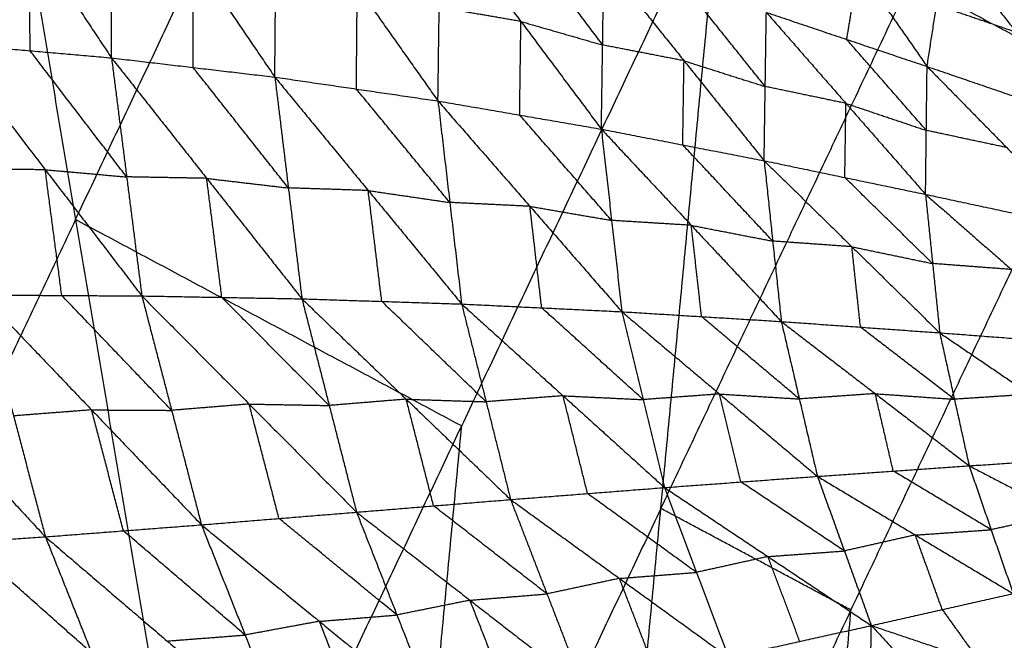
# Model space of a CAD drawing. Header units: millimetres. Extents: x -106 to 110, y -96 to 120.
# Tile 277 of 656: x -86 to -78, y 50 to 55. Entities that reach past the tile are written whole.
import ezdxf

# ---------------------------------------------------------------- set-up
doc = ezdxf.new("R2010")
doc.units = ezdxf.units.MM
doc.header["$MEASUREMENT"] = 0
doc.layers.add('Default', color=7, linetype='Continuous', true_color=0x000000)

msp = doc.modelspace()

# ---------------------------------------------------------------- linework, layer by layer
at = {"layer": 'Default'}
for points in [[(-86.3247, 59.0692, 12.0172), (-85.3627, 53.369, 10.5669), (-84.4007, 47.6688, 9.1165)], [(-85.3627, 53.369, 10.5669), (-84.3838, 55.4388, 10.5669), (-83.4049, 57.5085, 10.5669)], [(-86.3298, 56.4535, 5.885), (-85.7102, 55.5225, 5.4485), (-85.0907, 54.5915, 5.0119)], [(-85.0907, 54.5915, 5.0119), (-85.0889, 55.4217, 5.2409), (-85.0872, 56.2518, 5.47)], [(-85.0872, 56.2518, 5.47), (-84.4714, 55.3491, 5.0722), (-83.8557, 54.4464, 4.6745)], [(-83.8557, 54.4464, 4.6745), (-83.8492, 55.2194, 4.8805), (-83.8427, 55.9925, 5.0865)], [(-83.8427, 55.9925, 5.0865), (-83.2325, 55.1292, 4.7289), (-82.6223, 54.2659, 4.3713)], [(-79.9598, 56.0121, 4.6512), (-79.4417, 55.2693, 4.2803), (-78.9237, 54.5266, 3.9094)], [(-84.4007, 47.6688, 9.1165), (-82.4428, 51.8083, 9.1165), (-80.485, 55.9478, 9.1165)], [(-81.3887, 46.4212, 7.9444), (-80.9368, 51.1845, 8.5305), (-80.485, 55.9478, 9.1165)], [(-80.485, 55.9478, 9.1165), (-79.0474, 55.1794, 8.5305), (-77.6098, 54.411, 7.9444)], [(-82.6223, 54.2659, 4.3713), (-82.6127, 54.9733, 4.5542), (-82.6031, 55.6808, 4.7371)], [(-82.6031, 55.6808, 4.7371), (-81.9949, 54.8668, 4.4197), (-81.3866, 54.0528, 4.1022)], [(-85.7065, 54.6458, 5.1976), (-85.7084, 55.0841, 5.323), (-85.7102, 55.5225, 5.4485)], [(-81.377, 54.6889, 4.2629), (-81.6811, 55.0959, 4.4216), (-81.9852, 55.5029, 4.5804)], [(-78.9237, 54.5266, 3.9094), (-78.8518, 54.9909, 4.129), (-78.7799, 55.4553, 4.3486)], [(-78.7799, 55.4553, 4.3486), (-78.247, 54.7839, 4.0264), (-77.7141, 54.1125, 3.7042)], [(-84.4732, 54.5189, 4.8432), (-84.4723, 54.934, 4.9577), (-84.4714, 55.3491, 5.0722)], [(-81.3866, 54.0528, 4.1022), (-81.377, 54.6889, 4.2629), (-81.3674, 55.325, 4.4236)], [(-81.3674, 55.325, 4.4236), (-80.7616, 54.5696, 4.1466), (-80.1559, 53.8142, 3.8697)], [(-79.5314, 54.7311, 4.0284), (-79.4866, 55.0002, 4.1543), (-79.4417, 55.2693, 4.2803)], [(-80.9368, 51.1845, 8.5305), (-79.9921, 53.182, 8.5305), (-79.0474, 55.1794, 8.5305)], [(-83.239, 54.3561, 4.5229), (-83.2357, 54.7427, 4.6259), (-83.2325, 55.1292, 4.7289)], [(-80.1475, 54.3749, 4.0086), (-80.4504, 54.7526, 4.147), (-80.7533, 55.1303, 4.2855)], [(-81.9949, 54.8668, 4.4197), (-82.3038, 54.9201, 4.4869), (-82.6127, 54.9733, 4.5542)], [(-78.247, 54.7839, 4.0264), (-78.5494, 54.8874, 4.0777), (-78.8518, 54.9909, 4.129)], [(-80.1559, 53.8142, 3.8697), (-80.1475, 54.3749, 4.0086), (-80.1392, 54.9356, 4.1474)], [(-80.1392, 54.9356, 4.1474), (-79.5373, 54.2476, 3.9106), (-78.9353, 53.5596, 3.6738)], [(-80.1392, 54.9356, 4.1474), (-79.5314, 54.7311, 4.0284), (-78.9237, 54.5266, 3.9094)], [(-82.0044, 54.1594, 4.2368), (-81.9997, 54.5131, 4.3282), (-81.9949, 54.8668, 4.4197)], [(-81.9949, 54.8668, 4.4197), (-81.6859, 54.7778, 4.3413), (-81.377, 54.6889, 4.2629)], [(-78.9295, 54.0431, 3.7916), (-79.2305, 54.3871, 3.91), (-79.5314, 54.7311, 4.0284)], [(-86.3223, 54.7001, 5.3833), (-85.7065, 54.6458, 5.1976), (-85.0907, 54.5915, 5.0119)], [(-86.3223, 54.7001, 5.3833), (-85.5919, 53.7459, 5.079), (-84.8616, 52.7917, 4.7748)], [(-80.7616, 54.5696, 4.1466), (-81.0693, 54.6292, 4.2048), (-81.377, 54.6889, 4.2629)], [(-84.9761, 53.6916, 4.8934), (-85.3413, 54.1687, 5.0455), (-85.7065, 54.6458, 5.1976)], [(-85.0907, 54.5915, 5.0119), (-84.9761, 53.6916, 4.8934), (-84.8616, 52.7917, 4.7748)], [(-85.0907, 54.5915, 5.0119), (-84.4732, 54.5189, 4.8432), (-83.8557, 54.4464, 4.6745)], [(-85.0907, 54.5915, 5.0119), (-84.3708, 53.6806, 4.7424), (-83.651, 52.7698, 4.4728)], [(-83.7533, 53.6081, 4.5737), (-84.1132, 54.0635, 4.7084), (-84.4732, 54.5189, 4.8432)], [(-80.7713, 53.9335, 3.986), (-80.7665, 54.2515, 4.0663), (-80.7616, 54.5696, 4.1466)], [(-80.7616, 54.5696, 4.1466), (-80.4546, 54.4722, 4.0776), (-80.1475, 54.3749, 4.0086)], [(-78.9353, 53.5596, 3.6738), (-78.9295, 54.0431, 3.7916), (-78.9237, 54.5266, 3.9094)], [(-78.9237, 54.5266, 3.9094), (-78.3217, 53.9132, 3.7094), (-77.7196, 53.2998, 3.5094)], [(-78.9237, 54.5266, 3.9094), (-78.3189, 54.3195, 3.8068), (-77.7141, 54.1125, 3.7042)], [(-83.8557, 54.4464, 4.6745), (-83.7533, 53.6081, 4.5737), (-83.651, 52.7698, 4.4728)], [(-83.8557, 54.4464, 4.6745), (-83.239, 54.3561, 4.5229), (-82.6223, 54.2659, 4.3713)], [(-83.8557, 54.4464, 4.6745), (-83.1494, 53.5885, 4.4394), (-82.4432, 52.7306, 4.2043)], [(-82.5327, 53.4983, 4.2878), (-82.8858, 53.9272, 4.4053), (-83.239, 54.3561, 4.5229)], [(-81.3887, 46.4212, 7.9444), (-79.4992, 50.4161, 7.9444), (-77.6098, 54.411, 7.9444)], [(-79.5373, 54.2476, 3.9106), (-79.8424, 54.3112, 3.9596), (-80.1475, 54.3749, 4.0086)], [(-78.4274, 45.1946, 6.9532), (-78.0186, 49.8028, 7.4488), (-77.6098, 54.411, 7.9444)], [(-82.6223, 54.2659, 4.3713), (-82.5327, 53.4983, 4.2878), (-82.4432, 52.7306, 4.2043)], [(-82.6223, 54.2659, 4.3713), (-82.0044, 54.1594, 4.2368), (-81.3866, 54.0528, 4.1022)], [(-82.6223, 54.2659, 4.3713), (-81.9271, 53.4691, 4.1693), (-81.2319, 52.6723, 3.9672)], [(-79.5456, 53.6869, 3.7718), (-79.5414, 53.9672, 3.8412), (-79.5373, 54.2476, 3.9106)], [(-79.5373, 54.2476, 3.9106), (-79.2334, 54.1453, 3.8511), (-78.9295, 54.0431, 3.7916)], [(-81.3093, 53.3626, 4.0347), (-81.6569, 53.761, 4.1357), (-82.0044, 54.1594, 4.2368)], [(-81.3866, 54.0528, 4.1022), (-81.3093, 53.3626, 4.0347), (-81.2319, 52.6723, 3.9672)], [(-81.3866, 54.0528, 4.1022), (-80.7713, 53.9335, 3.986), (-80.1559, 53.8142, 3.8697)], [(-81.3866, 54.0528, 4.1022), (-80.7063, 53.3254, 3.9332), (-80.026, 52.5981, 3.7642)], [(-78.3217, 53.9132, 3.7094), (-78.6256, 53.9781, 3.7505), (-78.9295, 54.0431, 3.7916)], [(-80.0909, 53.2061, 3.8169), (-80.4311, 53.5698, 3.9014), (-80.7713, 53.9335, 3.986)], [(-80.1559, 53.8142, 3.8697), (-80.0909, 53.2061, 3.8169), (-80.026, 52.5981, 3.7642)], [(-80.1559, 53.8142, 3.8697), (-79.5456, 53.6869, 3.7718), (-78.9353, 53.5596, 3.6738)], [(-80.1559, 53.8142, 3.8697), (-79.4922, 53.1635, 3.7319), (-78.8285, 52.5129, 3.594)], [(-85.5919, 53.7459, 5.079), (-85.8945, 53.7476, 5.1633), (-86.1971, 53.7494, 5.2475)], [(-85.4668, 52.7952, 4.9433), (-85.5294, 53.2705, 5.0112), (-85.5919, 53.7459, 5.079)], [(-85.5919, 53.7459, 5.079), (-85.284, 53.7187, 4.9862), (-84.9761, 53.6916, 4.8934)], [(-84.3708, 53.6806, 4.7424), (-84.6735, 53.6861, 4.8179), (-84.9761, 53.6916, 4.8934)], [(-84.2563, 52.7807, 4.6238), (-84.3136, 53.2307, 4.6831), (-84.3708, 53.6806, 4.7424)], [(-84.3708, 53.6806, 4.7424), (-84.0621, 53.6443, 4.658), (-83.7533, 53.6081, 4.5737)], [(-78.8819, 53.0363, 3.6339), (-79.2138, 53.3616, 3.7028), (-79.5456, 53.6869, 3.7718)], [(-83.1494, 53.5885, 4.4394), (-83.4514, 53.5983, 4.5065), (-83.7533, 53.6081, 4.5737)], [(-83.0471, 52.7502, 4.3386), (-83.0983, 53.1693, 4.389), (-83.1494, 53.5885, 4.4394)], [(-83.1494, 53.5885, 4.4394), (-82.8411, 53.5434, 4.3636), (-82.5327, 53.4983, 4.2878)], [(-78.9353, 53.5596, 3.6738), (-78.8819, 53.0363, 3.6339), (-78.8285, 52.5129, 3.594)], [(-78.9353, 53.5596, 3.6738), (-78.3275, 53.4297, 3.5916), (-77.7196, 53.2998, 3.5094)], [(-78.9353, 53.5596, 3.6738), (-78.2851, 52.9911, 3.5627), (-77.6349, 52.4225, 3.4517)], [(-81.9271, 53.4691, 4.1693), (-82.2299, 53.4837, 4.2285), (-82.5327, 53.4983, 4.2878)], [(-81.8375, 52.7015, 4.0857), (-81.8823, 53.0853, 4.1275), (-81.9271, 53.4691, 4.1693)], [(-81.9271, 53.4691, 4.1693), (-81.6182, 53.4159, 4.102), (-81.3093, 53.3626, 4.0347)], [(-85.3627, 53.369, 10.5669), (-86.4111, 51.1524, 10.5669), (-87.4595, 48.9358, 10.5669)], [(-82.4428, 51.8083, 9.1165), (-83.9028, 52.5887, 9.8417), (-85.3627, 53.369, 10.5669)], [(-80.7063, 53.3254, 3.9332), (-81.0078, 53.344, 3.9839), (-81.3093, 53.3626, 4.0347)], [(-80.6289, 52.6352, 3.8657), (-80.6676, 52.9803, 3.8994), (-80.7063, 53.3254, 3.9332)], [(-80.7063, 53.3254, 3.9332), (-80.3986, 53.2658, 3.8751), (-80.0909, 53.2061, 3.8169)], [(-79.4922, 53.1635, 3.7319), (-79.7916, 53.1848, 3.7744), (-80.0909, 53.2061, 3.8169)], [(-79.4272, 52.5555, 3.6791), (-79.4597, 52.8595, 3.7055), (-79.4922, 53.1635, 3.7319)], [(-79.4922, 53.1635, 3.7319), (-79.187, 53.0999, 3.6829), (-78.8819, 53.0363, 3.6339)], [(-78.2851, 52.9911, 3.5627), (-78.5835, 53.0137, 3.5983), (-78.8819, 53.0363, 3.6339)], [(-78.4274, 45.1946, 6.9532), (-76.6052, 49.0473, 6.9532), (-74.783, 52.9001, 6.9532)], [(-87.2846, 52.7965, 5.4874), (-86.4376, 51.8833, 5.3243), (-85.5906, 50.9702, 5.1612)], [(-86.072, 52.7986, 5.1118), (-85.8313, 51.8844, 5.1365), (-85.5906, 50.9702, 5.1612)], [(-86.072, 52.7986, 5.1118), (-85.4668, 52.7952, 4.9433), (-84.8616, 52.7917, 4.7748)], [(-86.072, 52.7986, 5.1118), (-85.2413, 51.9298, 4.9763), (-84.4107, 51.061, 4.8408)], [(-84.6361, 51.9263, 4.8078), (-85.0514, 52.3608, 4.8755), (-85.4668, 52.7952, 4.9433)], [(-84.8616, 52.7917, 4.7748), (-84.6361, 51.9263, 4.8078), (-84.4107, 51.061, 4.8408)], [(-84.8616, 52.7917, 4.7748), (-84.2563, 52.7807, 4.6238), (-83.651, 52.7698, 4.4728)], [(-84.8616, 52.7917, 4.7748), (-84.0498, 51.9741, 4.6649), (-83.238, 51.1565, 4.5549)], [(-83.4445, 51.9631, 4.5139), (-83.8504, 52.3719, 4.5689), (-84.2563, 52.7807, 4.6238)], [(-83.651, 52.7698, 4.4728), (-83.4445, 51.9631, 4.5139), (-83.238, 51.1565, 4.5549)], [(-83.651, 52.7698, 4.4728), (-83.0471, 52.7502, 4.3386), (-82.4432, 52.7306, 4.2043)], [(-83.651, 52.7698, 4.4728), (-82.8621, 52.0108, 4.3868), (-82.0732, 51.2519, 4.3007)], [(-82.2582, 51.9913, 4.2525), (-82.6526, 52.3707, 4.2955), (-83.0471, 52.7502, 4.3386)], [(-82.4432, 52.7306, 4.2043), (-82.2582, 51.9913, 4.2525), (-82.0732, 51.2519, 4.3007)], [(-82.4432, 52.7306, 4.2043), (-81.8375, 52.7015, 4.0857), (-81.2319, 52.6723, 3.9672)], [(-82.4432, 52.7306, 4.2043), (-81.6761, 52.0366, 4.1396), (-80.9089, 51.3426, 4.075)], [(-81.0704, 52.0075, 4.0211), (-81.454, 52.3545, 4.0534), (-81.8375, 52.7015, 4.0857)], [(-81.2319, 52.6723, 3.9672), (-81.0704, 52.0075, 4.0211), (-80.9089, 51.3426, 4.075)], [(-81.2319, 52.6723, 3.9672), (-80.6289, 52.6352, 3.8657), (-80.026, 52.5981, 3.7642)], [(-81.2319, 52.6723, 3.9672), (-80.4926, 52.0499, 3.9233), (-79.7534, 51.4275, 3.8793)], [(-79.8897, 52.0128, 3.8217), (-80.2593, 52.324, 3.8437), (-80.6289, 52.6352, 3.8657)], [(-80.026, 52.5981, 3.7642), (-79.8897, 52.0128, 3.8217), (-79.7534, 51.4275, 3.8793)], [(-80.026, 52.5981, 3.7642), (-79.4272, 52.5555, 3.6791), (-78.8285, 52.5129, 3.594)], [(-80.026, 52.5981, 3.7642), (-79.3158, 52.0526, 3.7377), (-78.6057, 51.5072, 3.7112)], [(-78.7171, 52.0101, 3.6526), (-79.0722, 52.2828, 3.6659), (-79.4272, 52.5555, 3.6791)], [(-78.8285, 52.5129, 3.594), (-78.7171, 52.0101, 3.6526), (-78.6057, 51.5072, 3.7112)], [(-78.8285, 52.5129, 3.594), (-78.2317, 52.4677, 3.5228), (-77.6349, 52.4225, 3.4517)], [(-78.8285, 52.5129, 3.594), (-78.1448, 52.0477, 3.5799), (-77.4612, 51.5825, 3.5657)], [(-80.4926, 52.0499, 3.9233), (-80.7815, 52.0287, 3.9722), (-81.0704, 52.0075, 4.0211)], [(-80.3312, 51.385, 3.9771), (-80.4119, 51.7175, 3.9502), (-80.4926, 52.0499, 3.9233)], [(-80.4926, 52.0499, 3.9233), (-80.1912, 52.0313, 3.8725), (-79.8897, 52.0128, 3.8217)], [(-79.3158, 52.0526, 3.7377), (-79.6028, 52.0327, 3.7797), (-79.8897, 52.0128, 3.8217)], [(-79.1796, 51.4673, 3.7953), (-79.2477, 51.76, 3.7665), (-79.3158, 52.0526, 3.7377)], [(-79.3158, 52.0526, 3.7377), (-79.0165, 52.0314, 3.6952), (-78.7171, 52.0101, 3.6526)], [(-78.1448, 52.0477, 3.5799), (-78.431, 52.0289, 3.6162), (-78.7171, 52.0101, 3.6526)], [(-84.0498, 51.9741, 4.6649), (-84.3429, 51.9502, 4.7363), (-84.6361, 51.9263, 4.8078)], [(-83.8243, 51.1088, 4.6978), (-83.937, 51.5414, 4.6814), (-84.0498, 51.9741, 4.6649)], [(-84.0498, 51.9741, 4.6649), (-83.7471, 51.9686, 4.5894), (-83.4445, 51.9631, 4.5139)], [(-82.8621, 52.0108, 4.3868), (-83.1533, 51.987, 4.4503), (-83.4445, 51.9631, 4.5139)], [(-82.6556, 51.2042, 4.4278), (-82.7588, 51.6075, 4.4073), (-82.8621, 52.0108, 4.3868)], [(-82.8621, 52.0108, 4.3868), (-82.5601, 52.001, 4.3196), (-82.2582, 51.9913, 4.2525)], [(-81.6761, 52.0366, 4.1396), (-81.9671, 52.0139, 4.1961), (-82.2582, 51.9913, 4.2525)], [(-81.4911, 51.2973, 4.1878), (-81.5836, 51.6669, 4.1637), (-81.6761, 52.0366, 4.1396)], [(-81.6761, 52.0366, 4.1396), (-81.3732, 52.0221, 4.0804), (-81.0704, 52.0075, 4.0211)], [(-85.2413, 51.9298, 4.9763), (-85.5363, 51.9071, 5.0564), (-85.8313, 51.8844, 5.1365)], [(-85.0006, 51.0156, 5.001), (-85.121, 51.4727, 4.9886), (-85.2413, 51.9298, 4.9763)], [(-85.2413, 51.9298, 4.9763), (-84.9387, 51.9281, 4.892), (-84.6361, 51.9263, 4.8078)], [(-82.8947, 47.045, 8.5305), (-82.6688, 49.4266, 8.8235), (-82.4428, 51.8083, 9.1165)], [(-78.6057, 51.5072, 3.7112), (-78.0335, 51.5449, 3.6385), (-77.4612, 51.5825, 3.5657)], [(-79.7534, 51.4275, 3.8793), (-79.1796, 51.4673, 3.7953), (-78.6057, 51.5072, 3.7112)], [(-78.4391, 51.0238, 3.8697), (-78.8093, 51.2456, 3.8325), (-79.1796, 51.4673, 3.7953)], [(-78.6057, 51.5072, 3.7112), (-78.4391, 51.0238, 3.8697), (-78.2724, 50.5404, 4.0282)], [(-78.6057, 51.5072, 3.7112), (-77.9039, 51.1428, 3.7821), (-77.202, 50.7785, 3.8529)], [(-80.9089, 51.3426, 4.075), (-80.3312, 51.385, 3.9771), (-79.7534, 51.4275, 3.8793)], [(-79.5494, 50.8633, 4.0495), (-79.9403, 51.1242, 4.0133), (-80.3312, 51.385, 3.9771)], [(-79.7534, 51.4275, 3.8793), (-79.5494, 50.8633, 4.0495), (-79.3454, 50.2991, 4.2196)], [(-79.7534, 51.4275, 3.8793), (-79.0129, 50.9839, 3.9537), (-78.2724, 50.5404, 4.0282)], [(-82.0732, 51.2519, 4.3007), (-81.4911, 51.2973, 4.1878), (-80.9089, 51.3426, 4.075)], [(-80.9089, 51.3426, 4.075), (-80.6678, 50.7012, 4.2534), (-80.4266, 50.0597, 4.4319)], [(-80.9089, 51.3426, 4.075), (-80.1272, 50.8209, 4.1473), (-79.3454, 50.2991, 4.2196)], [(-83.238, 51.1565, 4.5549), (-82.6556, 51.2042, 4.4278), (-82.0732, 51.2519, 4.3007)], [(-82.0732, 51.2519, 4.3007), (-81.7979, 50.5385, 4.485), (-81.5225, 49.8252, 4.6693)], [(-82.0732, 51.2519, 4.3007), (-81.2499, 50.6558, 4.3663), (-80.4266, 50.0597, 4.4319)], [(-80.6678, 50.7012, 4.2534), (-81.0794, 50.9992, 4.2206), (-81.4911, 51.2973, 4.1878)], [(-84.4107, 51.061, 4.8408), (-83.8243, 51.1088, 4.6978), (-83.238, 51.1565, 4.5549)], [(-83.238, 51.1565, 4.5549), (-82.9327, 50.379, 4.7433), (-82.6273, 49.6015, 4.9317)], [(-83.238, 51.1565, 4.5549), (-82.3802, 50.4908, 4.6121), (-81.5225, 49.8252, 4.6693)], [(-80.9368, 51.1845, 8.5305), (-81.9158, 49.1147, 8.5305), (-82.8947, 47.045, 8.5305)], [(-81.7979, 50.5385, 4.485), (-82.2267, 50.8714, 4.4564), (-82.6556, 51.2042, 4.4278)], [(-79.4992, 50.4161, 7.9444), (-80.218, 50.8003, 8.2375), (-80.9368, 51.1845, 8.5305)], [(-82.9327, 50.379, 4.7433), (-83.3785, 50.7439, 4.7206), (-83.8243, 51.1088, 4.6978)], [(-77.9039, 51.1428, 3.7821), (-78.1715, 51.0833, 3.8259), (-78.4391, 51.0238, 3.8697)], [(-85.5906, 50.9702, 5.1612), (-85.0006, 51.0156, 5.001), (-84.4107, 51.061, 4.8408)], [(-84.0799, 50.2277, 5.0319), (-84.5403, 50.6216, 5.0164), (-85.0006, 51.0156, 5.001)], [(-84.4107, 51.061, 4.8408), (-84.0799, 50.2277, 5.0319), (-83.7492, 49.3943, 5.223)], [(-84.4107, 51.061, 4.8408), (-83.519, 50.3312, 4.8862), (-82.6273, 49.6015, 4.9317)], [(-79.0129, 50.9839, 3.9537), (-78.726, 51.0038, 3.9117), (-78.4391, 51.0238, 3.8697)], [(-86.7815, 50.8899, 5.5209), (-86.1861, 50.9301, 5.341), (-85.5906, 50.9702, 5.1612)], [(-85.2399, 50.0902, 5.3542), (-85.713, 50.5101, 5.3476), (-86.1861, 50.9301, 5.341)], [(-85.5906, 50.9702, 5.1612), (-85.2399, 50.0902, 5.3542), (-84.8891, 49.2101, 5.5472)], [(-85.5906, 50.9702, 5.1612), (-84.6699, 50.1823, 5.1921), (-83.7492, 49.3943, 5.223)], [(-79.0129, 50.9839, 3.9537), (-79.2812, 50.9236, 4.0016), (-79.5494, 50.8633, 4.0495)], [(-78.8089, 50.4197, 4.1239), (-78.9109, 50.7018, 4.0388), (-79.0129, 50.9839, 3.9537)], [(-86.7815, 50.8899, 5.5209), (-85.8353, 50.05, 5.534), (-84.8891, 49.2101, 5.5472)], [(-80.1272, 50.8209, 4.1473), (-79.8383, 50.8421, 4.0984), (-79.5494, 50.8633, 4.0495)], [(-80.1272, 50.8209, 4.1473), (-80.3975, 50.761, 4.2004), (-80.6678, 50.7012, 4.2534)], [(-79.886, 50.1794, 4.3258), (-80.0066, 50.5001, 4.2365), (-80.1272, 50.8209, 4.1473)], [(-81.2499, 50.6558, 4.3663), (-81.5239, 50.5972, 4.4257), (-81.7979, 50.5385, 4.485)], [(-81.2499, 50.6558, 4.3663), (-80.9588, 50.6785, 4.3099), (-80.6678, 50.7012, 4.2534)], [(-80.9746, 49.9424, 4.5506), (-81.1122, 50.2991, 4.4585), (-81.2499, 50.6558, 4.3663)], [(-82.3802, 50.4908, 4.6121), (-82.6565, 50.4349, 4.6777), (-82.9327, 50.379, 4.7433)], [(-82.3802, 50.4908, 4.6121), (-82.0891, 50.5147, 4.5486), (-81.7979, 50.5385, 4.485)], [(-82.0749, 49.7133, 4.8005), (-82.2276, 50.1021, 4.7063), (-82.3802, 50.4908, 4.6121)], [(-79.3454, 50.2991, 4.2196), (-78.8089, 50.4197, 4.1239), (-78.2724, 50.5404, 4.0282)], [(-79.9081, 45.8079, 7.4488), (-79.7036, 48.112, 7.6966), (-79.4992, 50.4161, 7.9444)], [(-78.8089, 50.4197, 4.1239), (-78.6664, 50.2211, 4.2352), (-78.5239, 50.0225, 4.3465)], [(-83.519, 50.3312, 4.8862), (-83.7995, 50.2795, 4.9591), (-84.0799, 50.2277, 5.0319)], [(-83.519, 50.3312, 4.8862), (-83.2258, 50.3551, 4.8148), (-82.9327, 50.379, 4.7433)], [(-83.1883, 49.4979, 5.0774), (-83.3536, 49.9146, 4.9818), (-83.519, 50.3312, 4.8862)], [(-80.4266, 50.0597, 4.4319), (-79.886, 50.1794, 4.3258), (-79.3454, 50.2991, 4.2196)], [(-79.3624, 49.0935, 4.8823), (-79.3539, 49.6963, 4.551), (-79.3454, 50.2991, 4.2196)], [(-79.3454, 50.2991, 4.2196), (-78.9365, 49.8588, 4.4463), (-78.5275, 49.4184, 4.6729)], [(-79.3454, 50.2991, 4.2196), (-78.5239, 50.0225, 4.3465), (-77.7024, 49.7459, 4.4734)], [(-90.5182, 50.2028, 12.0172), (-87.4595, 48.9358, 10.5669), (-84.4007, 47.6688, 9.1165)], [(-84.6699, 50.1823, 5.1921), (-84.3749, 50.205, 5.112), (-84.0799, 50.2277, 5.0319)]]:
    msp.add_open_spline(points, degree=2, dxfattribs=at)

doc.saveas('drawing.dxf')
